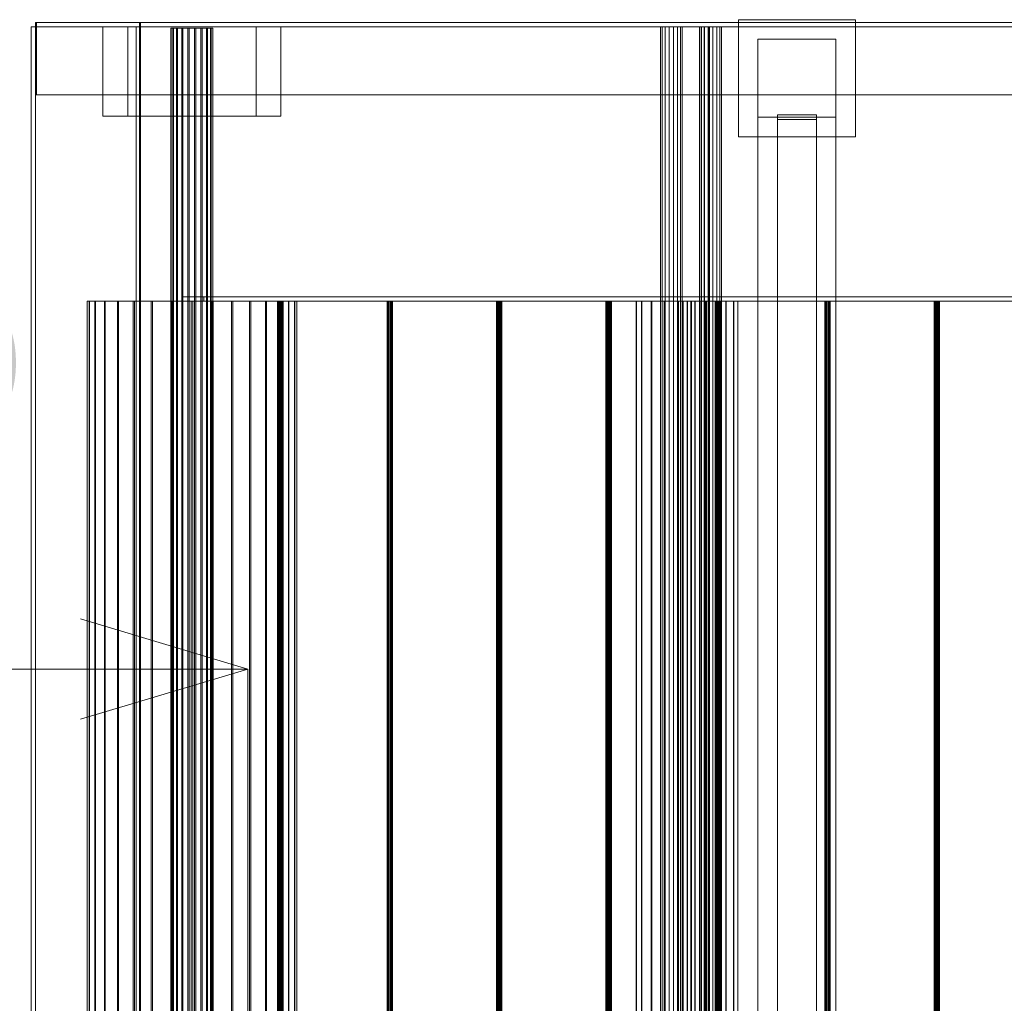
# Model space of a CAD drawing. Header units: millimetres. Extents: x -2233 to 65662, y -50530 to 6847.
# Tile 659 of 802: x 26545 to 27429, y -17380 to -16498. Entities that reach past the tile are written whole.
import ezdxf

# ---------------------------------------------------------------- set-up
doc = ezdxf.new("R2010")
doc.units = ezdxf.units.MM
doc.layers.add('COTAS_P', color=1, linetype='Continuous', lineweight=0)
doc.layers.add('superior_C03', color=7, linetype='Continuous', lineweight=0)
doc.dimstyles.new('R19_100', dxfattribs={"dimtxt": 250, "dimasz": 150, "dimexe": 150, "dimexo": 80, "dimgap": 100, "dimtad": 1, "dimtih": 1, "dimtoh": 1, "dimdsep": 46, "dimcen": 0.09, "dimadec": 0, "dimazin": 0, "dimtfac": 1, "dimtdec": 4, "dimtofl": 0, "dimtmove": 0, "dimatfit": 3, "dimfxl": 1, "dimtolj": 1, "dimtzin": 0, "dimarcsym": 0})

# ---------------------------------------------------------------- blocks, each defined once
blk = doc.blocks.new('DIM_R32_27')
at = {"layer": 'COTAS_P'}
for p, q in [((24250.07, -17080), (24400.07, -17035)), ((26750.07, -17080), (26600.07, -17035)), ((24250.07, -17980), (24250.07, -17080)), ((24250.07, -17080), (26750.07, -17080)), ((24250.07, -17080), (24400.07, -17125)), ((26750.07, -17080), (26600.07, -17125)), ((26750.07, -17980), (26750.07, -17080))]:
    blk.add_line(p, q, dxfattribs=at)
blk.add_text('2500 P', height=250, dxfattribs=at).set_placement((25500.07, -16980))

msp = doc.modelspace()

# ---------------------------------------------------------------- linework, layer by layer
at = {"layer": 'superior_C03'}
for p, q in [((40366.023, -16500), (26559.602, -16500)), ((26559.602, -16500), (26559.602, -16504)), ((26653.771, -16500), (26559.602, -16500)), ((26559.602, -16500), (26559.602, -16565)), ((26560.355, -16500), (26559.602, -16500)), ((26560.355, -16565), (26560.355, -16500)), ((26560.355, -16500), (40366.776, -16500)), ((40459.439, -16500), (26653.018, -16500)), ((26653.018, -16500), (26653.018, -16565)), ((26653.771, -16500), (26653.018, -16500)), ((26653.771, -16504), (26653.771, -16500)), ((26653.771, -16500), (40460.192, -16500)), ((26653.771, -16565), (26653.771, -16500)), ((27190.534, -16602.5), (27190.534, -16497.5)), ((27190.534, -16497.5), (27295.534, -16497.5)), ((27295.534, -16497.5), (27295.534, -16602.5)), ((26559.602, -16504), (26555.673, -16504)), ((26555.673, -16504), (26555.673, -19496)), ((26649.843, -16504), (26555.673, -16504)), ((26559.602, -16504), (40366.023, -16504)), ((26559.602, -16504), (26653.771, -16504)), ((26559.602, -19496), (26559.602, -16504)), ((26757.635, -16504), (26620.141, -16504)), ((26620.141, -16504), (26620.141, -16584)), ((26642.365, -16504), (26620.141, -16504)), ((26642.365, -16584), (26642.365, -16504)), ((26642.365, -16504), (26779.859, -16504)), ((26649.843, -19496), (26649.843, -16504)), ((26649.843, -16504), (26653.771, -16504)), ((27163.712, -16504), (26653.018, -16504)), ((26653.018, -16504), (26653.018, -19496)), ((26653.771, -16504), (26653.018, -16504)), ((40460.192, -16504), (26653.771, -16504)), ((26653.771, -16504), (26653.771, -19496)), ((26653.771, -16504), (27164.465, -16504)), ((26681.34, -16505), (26681.148, -16505)), ((26681.148, -16505), (26682.8, -16505)), ((26681.148, -16505), (26681.148, -19495)), ((26683.359, -16505), (26681.34, -16505)), ((26681.34, -16505), (26681.34, -19495)), ((26682.8, -16505), (26686.137, -16505)), ((26682.8, -16505), (26682.8, -19495)), ((26687.007, -16505), (26683.359, -16505)), ((26683.359, -16505), (26683.359, -19495)), ((26686.137, -16505), (26690.83, -16505)), ((26686.137, -16505), (26686.137, -19495)), ((26691.927, -16505), (26687.007, -16505)), ((26687.007, -16505), (26687.007, -19495)), ((26690.83, -16505), (26696.422, -16505)), ((26690.83, -16505), (26690.83, -19495)), ((26697.637, -16505), (26691.927, -16505)), ((26691.927, -16505), (26691.927, -19495)), ((26696.422, -16505), (26702.363, -16505)), ((26696.422, -16505), (26696.422, -19495)), ((26703.578, -16505), (26697.637, -16505)), ((26697.637, -16505), (26697.637, -19495)), ((26702.363, -16505), (26708.073, -16505)), ((26702.363, -16505), (26702.363, -19495)), ((26709.17, -16505), (26703.578, -16505)), ((26703.578, -16505), (26703.578, -19495)), ((26708.073, -16505), (26712.993, -16505)), ((26708.073, -16505), (26708.073, -19495)), ((26713.863, -16505), (26709.17, -16505)), ((26709.17, -16505), (26709.17, -19495)), ((26712.993, -16505), (26716.641, -16505)), ((26712.993, -16505), (26712.993, -19495)), ((26717.2, -16505), (26713.863, -16505)), ((26713.863, -16505), (26713.863, -19495)), ((26716.641, -16505), (26718.66, -16505)), ((26716.641, -16505), (26716.641, -19495)), ((26718.852, -16505), (26717.2, -16505)), ((26717.2, -16505), (26717.2, -19495)), ((26718.66, -16505), (26718.852, -16505)), ((26718.66, -19495), (26718.66, -16505)), ((26718.852, -16505), (26718.852, -19495)), ((26757.635, -16584), (26757.635, -16504)), ((26757.635, -16504), (26779.859, -16504)), ((26779.859, -16504), (26779.859, -16584)), ((27121.917, -16504), (27120.449, -16504)), ((27120.449, -16504), (27120.476, -16504)), ((27120.449, -16504), (27120.449, -19496)), ((27120.476, -16504), (27121.994, -16504)), ((27120.476, -16504), (27120.476, -19496)), ((27124.657, -16504), (27121.917, -16504)), ((27121.917, -16504), (27121.917, -19496)), ((27121.994, -16504), (27124.771, -16504)), ((27121.994, -16504), (27121.994, -19496)), ((27128.252, -16504), (27124.657, -16504)), ((27124.657, -16504), (27124.657, -19496)), ((27124.771, -16504), (27128.386, -16504)), ((27124.771, -16504), (27124.771, -19496)), ((27132.153, -16504), (27128.252, -16504)), ((27128.252, -16504), (27128.252, -19496)), ((27128.386, -16504), (27132.288, -16504)), ((27128.386, -16504), (27128.386, -19496)), ((27135.768, -16504), (27132.153, -16504)), ((27132.153, -16504), (27132.153, -19496)), ((27132.288, -16504), (27135.883, -16504)), ((27132.288, -16504), (27132.288, -19496)), ((27138.546, -16504), (27135.768, -16504)), ((27135.768, -16504), (27135.768, -19496)), ((27135.883, -16504), (27138.623, -16504)), ((27135.883, -16504), (27135.883, -19496)), ((27140.064, -16504), (27138.546, -16504)), ((27138.546, -16504), (27138.546, -19496)), ((27138.623, -16504), (27140.091, -16504)), ((27138.623, -16504), (27138.623, -19496)), ((27140.091, -16504), (27140.064, -16504)), ((27140.064, -16504), (27140.064, -19496)), ((27140.091, -19496), (27140.091, -16504)), ((27157.136, -16504), (27155.668, -16504)), ((27155.668, -16504), (27155.695, -16504)), ((27155.668, -16504), (27155.668, -19496)), ((27155.695, -16504), (27157.213, -16504)), ((27155.695, -16504), (27155.695, -19496)), ((27159.876, -16504), (27157.136, -16504)), ((27157.136, -16504), (27157.136, -19496)), ((27157.213, -16504), (27159.991, -16504)), ((27157.213, -16504), (27157.213, -19496)), ((27163.471, -16504), (27159.876, -16504)), ((27159.876, -16504), (27159.876, -19496)), ((27159.991, -16504), (27163.606, -16504)), ((27159.991, -16504), (27159.991, -19496)), ((27167.373, -16504), (27163.471, -16504)), ((27163.471, -16504), (27163.471, -19496)), ((27163.606, -16504), (27167.508, -16504)), ((27163.606, -16504), (27163.606, -19496)), ((27163.712, -19496), (27163.712, -16504)), ((27163.712, -16504), (27164.465, -16504)), ((27164.465, -16504), (27164.465, -19496)), ((27170.988, -16504), (27167.373, -16504)), ((27167.373, -16504), (27167.373, -19496)), ((27167.508, -16504), (27171.102, -16504)), ((27167.508, -16504), (27167.508, -19496)), ((27173.765, -16504), (27170.988, -16504)), ((27170.988, -16504), (27170.988, -19496)), ((27171.102, -16504), (27173.842, -16504)), ((27171.102, -16504), (27171.102, -19496)), ((27175.283, -16504), (27173.765, -16504)), ((27173.765, -16504), (27173.765, -19496)), ((27173.842, -16504), (27175.31, -16504)), ((27173.842, -16504), (27173.842, -19496)), ((27175.31, -16504), (27175.283, -16504)), ((27175.283, -16504), (27175.283, -19496)), ((27175.31, -19496), (27175.31, -16504)), ((27208.034, -16585), (27208.034, -16515)), ((27208.034, -16515), (27278.034, -16515)), ((27278.034, -16515), (27278.034, -16585)), ((26559.602, -16565), (40366.023, -16565)), ((26559.602, -16565), (26560.355, -16565)), ((40366.776, -16565), (26560.355, -16565)), ((26653.018, -16565), (40459.439, -16565)), ((26653.018, -16565), (26653.771, -16565)), ((40460.192, -16565), (26653.771, -16565)), ((26620.141, -16584), (26757.635, -16584)), ((26620.141, -16584), (26642.365, -16584)), ((26779.859, -16584), (26642.365, -16584)), ((26779.859, -16584), (26757.635, -16584)), ((27278.034, -16585), (27208.034, -16585)), ((27208.034, -19415), (27208.034, -16585)), ((27225.534, -16582.875), (27260.534, -16582.875)), ((27225.534, -19412.875), (27225.534, -16582.875)), ((27225.534, -16582.875), (27225.534, -16587.125)), ((27225.534, -16587.125), (27225.534, -19417.125)), ((27260.534, -16587.125), (27225.534, -16587.125)), ((27260.534, -16582.875), (27260.534, -19412.875)), ((27260.534, -16587.125), (27260.534, -16582.875)), ((27260.534, -19417.125), (27260.534, -16587.125)), ((27278.034, -16585), (27278.034, -19415)), ((27295.534, -16602.5), (27190.534, -16602.5)), ((40149.193, -16746), (26691.419, -16746)), ((26691.419, -16746), (26691.419, -16750)), ((26710.629, -16746), (26691.419, -16746)), ((26710.629, -16750), (26710.629, -16746)), ((26710.629, -16746), (40168.403, -16746)), ((26607.682, -16750), (26606.002, -16750)), ((26606.002, -16750), (26607.935, -16750)), ((26606.002, -16750), (26606.002, -19250)), ((26612.91, -16750), (26607.682, -16750)), ((26607.682, -16750), (26607.682, -19250)), ((26607.935, -16750), (26613.405, -16750)), ((26607.935, -16750), (26607.935, -19250)), ((26621.484, -16750), (26612.91, -16750)), ((26612.91, -16750), (26612.91, -19250)), ((26613.405, -16750), (26622.203, -16750)), ((26613.405, -16750), (26613.405, -19250)), ((26633.076, -16750), (26621.484, -16750)), ((26621.484, -16750), (26621.484, -19250)), ((26622.203, -16750), (26633.991, -16750)), ((26622.203, -16750), (26622.203, -19250)), ((26647.24, -16750), (26633.076, -16750)), ((26633.076, -16750), (26633.076, -19250)), ((26633.991, -16750), (26648.315, -16750)), ((26633.991, -16750), (26633.991, -19250)), ((26663.431, -16750), (26647.24, -16750)), ((26647.24, -16750), (26647.24, -19250)), ((26648.315, -16750), (26664.626, -16750)), ((26648.315, -16750), (26648.315, -19250)), ((26681.028, -16750), (26663.431, -16750)), ((26663.431, -16750), (26663.431, -19250)), ((26664.626, -16750), (26682.296, -16750)), ((26664.626, -16750), (26664.626, -19250)), ((26699.353, -16750), (26681.028, -16750)), ((26681.028, -16750), (26681.028, -19250)), ((26682.296, -16750), (26700.647, -16750)), ((26682.296, -16750), (26682.296, -19250)), ((26691.419, -16750), (40149.193, -16750)), ((26691.419, -16750), (26710.629, -16750)), ((26717.704, -16750), (26699.353, -16750)), ((26699.353, -16750), (26699.353, -19250)), ((26700.647, -16750), (26718.972, -16750)), ((26700.647, -16750), (26700.647, -19250)), ((40168.403, -16750), (26710.629, -16750)), ((26735.374, -16750), (26717.704, -16750)), ((26717.704, -16750), (26717.704, -19250)), ((26718.972, -16750), (26736.569, -16750)), ((26718.972, -16750), (26718.972, -19250)), ((26751.685, -16750), (26735.374, -16750)), ((26735.374, -16750), (26735.374, -19250)), ((26736.569, -16750), (26752.76, -16750)), ((26736.569, -16750), (26736.569, -19250)), ((26766.009, -16750), (26751.685, -16750)), ((26751.685, -16750), (26751.685, -19250)), ((26752.76, -16750), (26766.924, -16750)), ((26752.76, -16750), (26752.76, -19250)), ((26777.797, -16750), (26766.009, -16750)), ((26766.009, -16750), (26766.009, -19250)), ((26766.924, -16750), (26778.516, -16750)), ((26766.924, -16750), (26766.924, -19250)), ((26777.973, -16750), (26776.921, -16750)), ((26776.921, -16750), (26777.307, -16750)), ((26776.921, -16750), (26776.921, -19250)), ((26777.307, -16750), (26778.906, -16750)), ((26777.307, -16750), (26777.307, -19250)), ((26786.595, -16750), (26777.797, -16750)), ((26777.797, -16750), (26777.797, -19250)), ((26779.847, -16750), (26777.973, -16750)), ((26777.973, -16750), (26777.973, -19250)), ((26778.516, -16750), (26787.09, -16750)), ((26778.516, -16750), (26778.516, -19250)), ((26778.906, -16750), (26780.78, -16750)), ((26778.906, -16750), (26778.906, -19250)), ((26781.446, -16750), (26779.847, -16750)), ((26779.847, -16750), (26779.847, -19250)), ((26780.78, -16750), (26781.832, -16750)), ((26780.78, -16750), (26780.78, -19250)), ((26781.832, -16750), (26781.446, -16750)), ((26781.446, -16750), (26781.446, -19250)), ((26781.832, -19250), (26781.832, -16750)), ((26792.065, -16750), (26786.595, -16750)), ((26786.595, -16750), (26786.595, -19250)), ((26787.09, -16750), (26792.318, -16750)), ((26787.09, -16750), (26787.09, -19250)), ((26793.998, -16750), (26792.065, -16750)), ((26792.065, -16750), (26792.065, -19250)), ((26792.318, -16750), (26793.998, -16750)), ((26792.318, -19250), (26792.318, -16750)), ((26793.998, -16750), (26793.998, -19250)), ((26876.184, -16750), (26875.132, -16750)), ((26875.132, -16750), (26875.518, -16750)), ((26875.132, -16750), (26875.132, -19250)), ((26875.518, -16750), (26877.116, -16750)), ((26875.518, -16750), (26875.518, -19250)), ((26878.058, -16750), (26876.184, -16750)), ((26876.184, -16750), (26876.184, -19250)), ((26877.116, -16750), (26878.99, -16750)), ((26877.116, -16750), (26877.116, -19250)), ((26879.656, -16750), (26878.058, -16750)), ((26878.058, -16750), (26878.058, -19250)), ((26878.99, -16750), (26880.042, -16750)), ((26878.99, -16750), (26878.99, -19250)), ((26880.042, -16750), (26879.656, -16750)), ((26879.656, -16750), (26879.656, -19250)), ((26880.042, -19250), (26880.042, -16750)), ((26974.394, -16750), (26973.342, -16750)), ((26973.342, -16750), (26973.728, -16750)), ((26973.342, -16750), (26973.342, -19250)), ((26973.728, -16750), (26975.327, -16750)), ((26973.728, -16750), (26973.728, -19250)), ((26976.268, -16750), (26974.394, -16750)), ((26974.394, -16750), (26974.394, -19250)), ((26975.327, -16750), (26977.201, -16750)), ((26975.327, -16750), (26975.327, -19250)), ((26977.866, -16750), (26976.268, -16750)), ((26976.268, -16750), (26976.268, -19250)), ((26977.201, -16750), (26978.253, -16750)), ((26977.201, -16750), (26977.201, -19250)), ((26978.253, -16750), (26977.866, -16750)), ((26977.866, -16750), (26977.866, -19250)), ((26978.253, -19250), (26978.253, -16750)), ((27072.605, -16750), (27071.552, -16750)), ((27071.552, -16750), (27071.939, -16750)), ((27071.552, -16750), (27071.552, -19250)), ((27071.939, -16750), (27073.537, -16750)), ((27071.939, -16750), (27071.939, -19250)), ((27074.479, -16750), (27072.605, -16750)), ((27072.605, -16750), (27072.605, -19250)), ((27073.537, -16750), (27075.411, -16750)), ((27073.537, -16750), (27073.537, -19250)), ((27076.077, -16750), (27074.479, -16750)), ((27074.479, -16750), (27074.479, -19250)), ((27075.411, -16750), (27076.463, -16750)), ((27075.411, -16750), (27075.411, -19250)), ((27076.463, -16750), (27076.077, -16750)), ((27076.077, -16750), (27076.077, -19250)), ((27076.463, -19250), (27076.463, -16750)), ((27103.541, -16750), (27098.843, -16750)), ((27098.843, -16750), (27098.928, -16750)), ((27098.843, -16750), (27098.843, -19250)), ((27098.928, -16750), (27103.786, -16750)), ((27098.928, -16750), (27098.928, -19250)), ((27112.309, -16750), (27103.541, -16750)), ((27103.541, -16750), (27103.541, -19250)), ((27103.786, -16750), (27112.675, -16750)), ((27103.786, -16750), (27103.786, -19250)), ((27123.811, -16750), (27112.309, -16750)), ((27112.309, -16750), (27112.309, -19250)), ((27112.675, -16750), (27124.243, -16750)), ((27112.675, -16750), (27112.675, -19250)), ((27136.297, -16750), (27123.811, -16750)), ((27123.811, -16750), (27123.811, -19250)), ((27124.243, -16750), (27136.728, -16750)), ((27124.243, -16750), (27124.243, -19250)), ((27147.865, -16750), (27136.297, -16750)), ((27136.297, -16750), (27136.297, -19250)), ((27136.728, -16750), (27148.231, -16750)), ((27136.728, -16750), (27136.728, -19250)), ((27144.607, -16750), (27140.937, -16750)), ((27140.937, -16750), (27141.004, -16750)), ((27140.937, -16750), (27140.937, -19250)), ((27141.004, -16750), (27144.799, -16750)), ((27141.004, -16750), (27141.004, -19250)), ((27151.457, -16750), (27144.607, -16750)), ((27144.607, -16750), (27144.607, -19250)), ((27144.799, -16750), (27151.743, -16750)), ((27144.799, -16750), (27144.799, -19250)), ((27156.754, -16750), (27147.865, -16750)), ((27147.865, -16750), (27147.865, -19250)), ((27148.231, -16750), (27156.999, -16750)), ((27148.231, -16750), (27148.231, -19250)), ((27160.443, -16750), (27151.457, -16750)), ((27151.457, -16750), (27151.457, -19250)), ((27151.743, -16750), (27160.781, -16750)), ((27151.743, -16750), (27151.743, -19250)), ((27161.611, -16750), (27156.754, -16750)), ((27156.754, -16750), (27156.754, -19250)), ((27156.999, -16750), (27161.697, -16750)), ((27156.999, -16750), (27156.999, -19250)), ((27170.198, -16750), (27160.443, -16750)), ((27160.443, -16750), (27160.443, -19250)), ((27160.781, -16750), (27170.535, -16750)), ((27160.781, -16750), (27160.781, -19250)), ((27161.697, -16750), (27161.611, -16750)), ((27161.611, -16750), (27161.611, -19250)), ((27161.697, -19250), (27161.697, -16750)), ((27170.815, -16750), (27169.763, -16750)), ((27169.763, -16750), (27170.149, -16750)), ((27169.763, -16750), (27169.763, -19250)), ((27170.149, -16750), (27171.747, -16750)), ((27170.149, -16750), (27170.149, -19250)), ((27179.235, -16750), (27170.198, -16750)), ((27170.198, -16750), (27170.198, -19250)), ((27170.535, -16750), (27179.521, -16750)), ((27170.535, -16750), (27170.535, -19250)), ((27172.689, -16750), (27170.815, -16750)), ((27170.815, -16750), (27170.815, -19250)), ((27171.747, -16750), (27173.621, -16750)), ((27171.747, -16750), (27171.747, -19250)), ((27174.287, -16750), (27172.689, -16750)), ((27172.689, -16750), (27172.689, -19250)), ((27173.621, -16750), (27174.673, -16750)), ((27173.621, -16750), (27173.621, -19250)), ((27174.673, -16750), (27174.287, -16750)), ((27174.287, -16750), (27174.287, -19250)), ((27174.673, -19250), (27174.673, -16750)), ((27186.18, -16750), (27179.235, -16750)), ((27179.235, -16750), (27179.235, -19250)), ((27179.521, -16750), (27186.371, -16750)), ((27179.521, -16750), (27179.521, -19250)), ((27189.975, -16750), (27186.18, -16750)), ((27186.18, -16750), (27186.18, -19250)), ((27186.371, -16750), (27190.042, -16750)), ((27186.371, -16750), (27186.371, -19250)), ((27190.042, -16750), (27189.975, -16750)), ((27189.975, -16750), (27189.975, -19250)), ((27190.042, -19250), (27190.042, -16750)), ((27269.025, -16750), (27267.973, -16750)), ((27267.973, -16750), (27268.36, -16750)), ((27267.973, -16750), (27267.973, -19250)), ((27268.36, -16750), (27269.958, -16750)), ((27268.36, -16750), (27268.36, -19250)), ((27270.899, -16750), (27269.025, -16750)), ((27269.025, -16750), (27269.025, -19250)), ((27269.958, -16750), (27271.832, -16750)), ((27269.958, -16750), (27269.958, -19250)), ((27272.498, -16750), (27270.899, -16750)), ((27270.899, -16750), (27270.899, -19250)), ((27271.832, -16750), (27272.884, -16750)), ((27271.832, -16750), (27271.832, -19250)), ((27272.884, -16750), (27272.498, -16750)), ((27272.498, -16750), (27272.498, -19250)), ((27272.884, -19250), (27272.884, -16750)), ((27367.236, -16750), (27366.184, -16750)), ((27366.184, -16750), (27366.57, -16750)), ((27366.184, -16750), (27366.184, -19250)), ((27366.57, -16750), (27368.168, -16750)), ((27366.57, -16750), (27366.57, -19250)), ((27369.11, -16750), (27367.236, -16750)), ((27367.236, -16750), (27367.236, -19250)), ((27368.168, -16750), (27370.042, -16750)), ((27368.168, -16750), (27368.168, -19250)), ((27370.708, -16750), (27369.11, -16750)), ((27369.11, -16750), (27369.11, -19250)), ((27370.042, -16750), (27371.094, -16750)), ((27370.042, -16750), (27370.042, -19250)), ((27371.094, -16750), (27370.708, -16750)), ((27370.708, -16750), (27370.708, -19250)), ((27371.094, -19250), (27371.094, -16750))]:
    msp.add_line(p, q, dxfattribs=at)

# ---------------------------------------------------------------- dimensions: what is measured, and where the dimension line sits
at = {"layer": 'COTAS_P'}
dim = msp.add_aligned_dim(p1=(24250.067, -17980), p2=(26750.067, -17980), distance=900, text='<> P', dimstyle='R19_100', dxfattribs=at)
dim.commit()
dim.dimension.update_dxf_attribs({"geometry": 'DIM_R32_27', "text_midpoint": (25500.067, -17080)})

doc.saveas('drawing.dxf')
